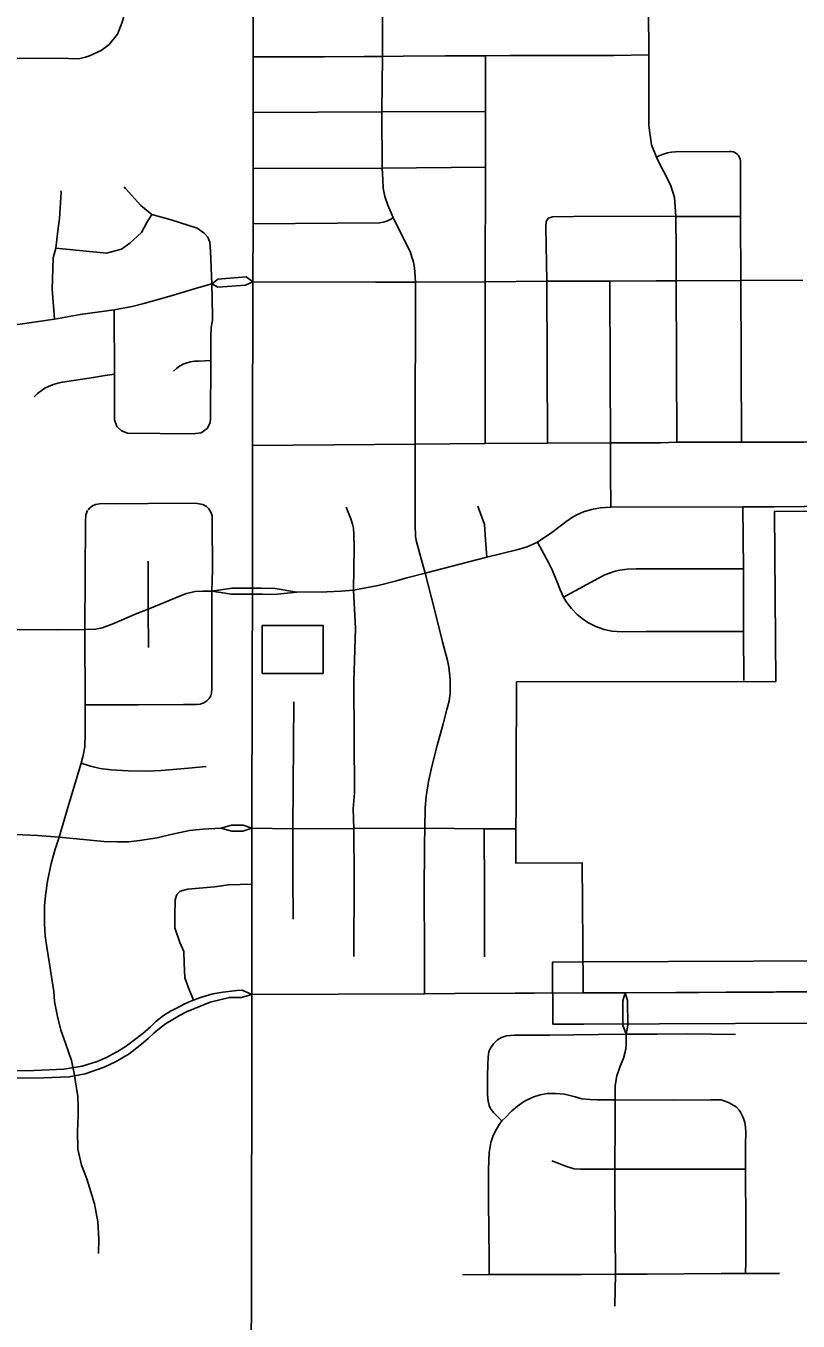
# Model space of a CAD drawing. Extents: x -1403959 to 81668, y -1400582 to 11018.
# Drawn here: x 7946.6 to 8018.8, y 8493.8 to 8614.9 of the extents above; entities that cross this region are included whole.
import ezdxf

# ---------------------------------------------------------------- set-up
doc = ezdxf.new("R2010")
doc.units = 0
for name, color, linetype in [('tdCiCoBndryTxt', 7, 'Continuous'), ('tdCiRRCL', 7, 'Continuous'), ('tdCiSectLine', 7, 'Continuous'), ('tdCiSectNmbr', 7, 'Continuous'), ('tdCiSectTwpRng', 7, 'Continuous')]:
    doc.layers.add(name, color=color, linetype=linetype)

msp = doc.modelspace()

# ---------------------------------------------------------------- linework, layer by layer
at = {"layer": 'tdCiCoBndryTxt'}
for points in [[(7998.78, 8524.49), (8002.64, 8524.51), (8016.47, 8524.56)], [(8016.47, 8524.56), (8016.53, 8524.56), (8065.35, 8524.76)]]:
    msp.add_lwpolyline(points, dxfattribs=at)
at = {"layer": 'tdCiRRCL'}
msp.add_lwpolyline([(8040.81, 8569.59), (8016.63, 8569.5), (8016.74, 8553.6), (7992.5, 8553.56), (7992.43, 8536.62), (7998.64, 8536.65), (7998.71, 8525.2), (7998.74, 8524.49), (8002.69, 8524.51), (8016.82, 8524.6), (8041.1, 8524.66)], dxfattribs=at)
msp.add_lwpolyline([(7968.72, 8554.35), (7971.65, 8554.36), (7974.4, 8554.36), (7974.4, 8558.84), (7968.72, 8558.84), (7968.72, 8556.9)], close=True, dxfattribs=at)
at = {"layer": 'tdCiSectLine'}
msp.add_lwpolyline([(8062.46, 8521.85), (7998.79, 8521.59), (7995.89, 8521.58), (7995.86, 8527.38), (7998.76, 8527.39), (8062.43, 8527.65)], dxfattribs=at)
at = {"layer": 'tdCiSectNmbr'}
for points in [[(7967.73, 8524.35), (7967.75, 8539.88), (7967.77, 8553.6), (7967.77, 8554.88), (7967.79, 8561.76), (7967.79, 8562.04), (7967.79, 8562.32), (7967.81, 8572.38), (7967.79, 8575.65), (7967.82, 8590.97), (7967.87, 8596.39), (7967.88, 8601.56), (7967.87, 8606.79), (7967.87, 8611.97), (7967.87, 8616.78)], [(7967.6, 8452.12), (7967.62, 8459.98), (7967.66, 8481.34), (7967.68, 8489.3), (7967.68, 8492.77), (7967.7, 8494.48), (7967.73, 8524.35)], [(7967.73, 8524.35), (7983.9, 8524.42), (7986.68, 8524.44), (7992.38, 8524.46)]]:
    msp.add_lwpolyline(points, dxfattribs=at)
at = {"layer": 'tdCiSectTwpRng'}
for points in [[(7944.14, 8611.83), (7947.69, 8611.85), (7950.58, 8611.83), (7951.54, 8611.81), (7952.18, 8611.94), (7952.56, 8612.08), (7953.66, 8612.58), (7954.41, 8613.15), (7955.18, 8614.11), (7955.57, 8615.13), (7955.73, 8615.64), (7955.82, 8616.71), (7955.82, 8620.75)], [(7983.01, 8572.97), (7983.01, 8575.79), (7983.06, 8590.88), (7983.06, 8590.93), (7982.99, 8591.93), (7982.92, 8592.49), (7982.82, 8592.92), (7982.69, 8593.27), (7982.57, 8593.71), (7981.02, 8596.83), (7980.96, 8596.96), (7980.46, 8598.12), (7980.19, 8598.94), (7980.03, 8599.72), (7979.98, 8600.52), (7979.94, 8601.59), (7979.89, 8606.84), (7979.96, 8611.98), (7979.96, 8612.03), (7980, 8620.75)], [(8007.47, 8575.98), (8007.42, 8591.02), (8007.42, 8591.06), (8007.42, 8593.88), (8007.39, 8597.07), (8007.27, 8598.85), (8006.88, 8600.03), (8005.61, 8602.5), (8005.57, 8602.6), (8005.12, 8603.77), (8004.86, 8605.57), (8004.88, 8612.16), (8004.81, 8620.83)], [(7967.87, 8611.97), (7971.06, 8611.99), (7974.55, 8611.99), (7978.25, 8612.03), (7979.96, 8612.03), (7981.88, 8612.04), (7985.83, 8612.08), (7989.13, 8612.08), (7989.6, 8612.09), (7991.87, 8612.1), (7997.64, 8612.1), (8001.59, 8612.12), (8004.88, 8612.16)], [(7989.55, 8575.84), (7989.55, 8590.93), (7989.55, 8590.97), (7989.6, 8601.66), (7989.59, 8606.87), (7989.6, 8612.02)], [(7967.87, 8606.79), (7979.89, 8606.84), (7989.59, 8606.87)], [(8005.57, 8602.6), (8005.9, 8602.77), (8006.25, 8602.9), (8006.61, 8603.01), (8006.98, 8603.08), (8007.35, 8603.11), (8012.41, 8603.13), (8012.6, 8603.13), (8012.79, 8603.09), (8012.96, 8603.01), (8013.12, 8602.9), (8013.25, 8602.76)], [(8013.25, 8602.76), (8013.29, 8602.69)], [(8013.53, 8575.98), (8013.46, 8591.07), (8013.46, 8591.09), (8013.44, 8597.07), (8013.43, 8601.51), (8013.43, 8602.22), (8013.4, 8602.41), (8013.34, 8602.59), (8013.29, 8602.69)], [(7967.88, 8601.56), (7979.94, 8601.59), (7989.6, 8601.66)], [(7949.4, 8594.11), (7949.6, 8595.72), (7949.74, 8596.86), (7949.9, 8599.31)], [(7949.9, 8599.31), (7949.87, 8599.47)], [(7955.79, 8599.83), (7955.93, 8599.68)], [(7955.93, 8599.68), (7957.37, 8598.1), (7958.39, 8597.26)], [(7949.3, 8587.47), (7949.08, 8590.27), (7949.16, 8593.19), (7949.4, 8594.11), (7954.14, 8593.62), (7955.56, 8594.02), (7956.34, 8594.56), (7957.43, 8595.58), (7957.93, 8596.5), (7958.39, 8597.26), (7960.21, 8596.76), (7962.62, 8595.96), (7963.27, 8595.5), (7963.61, 8595.14), (7963.81, 8594.67), (7963.89, 8593.83), (7964, 8590.76)], [(7967.87, 8596.39), (7979.68, 8596.46), (7980.02, 8596.53), (7980.35, 8596.64), (7980.67, 8596.78), (7980.95, 8596.95)], [(7980.95, 8596.95), (7980.96, 8596.96)], [(7995.38, 8575.88), (7995.33, 8590.99), (7995.33, 8591.01), (7995.24, 8596.06), (7995.27, 8596.58), (7995.45, 8596.92)], [(7995.45, 8596.92), (7995.87, 8597.04), (7997.85, 8597.05), (8005.85, 8597.09), (8007.39, 8597.07), (8013.44, 8597.07)], [(7964, 8590.76), (7964.57, 8590.45), (7967.16, 8590.65), (7967.82, 8590.97)], [(7967.82, 8590.97), (7967.2, 8591.42), (7964.55, 8591.21), (7964.02, 8590.78)], [(7967.82, 8590.97), (7979.3, 8590.92), (7983.06, 8590.93), (7989.55, 8590.97), (7995.33, 8591.01), (8000.08, 8591.02)], [(8000.08, 8591.02), (8001.21, 8591.02), (8005.54, 8591.05)], [(8001.25, 8582.41), (8001.21, 8591.02)], [(8005.54, 8591.05), (8007.42, 8591.06), (8013.46, 8591.09), (8019.27, 8591.12)], [(7949.3, 8587.47), (7951.7, 8587.89), (7954.87, 8588.35), (7956.55, 8588.66), (7957.65, 8588.92), (7959.99, 8589.59), (7962.78, 8590.41)], [(7962.78, 8590.41), (7964, 8590.76)], [(7963.55, 8577.25), (7963.83, 8577.77), (7963.86, 8578.19), (7963.91, 8583.59), (7963.91, 8584.52), (7963.91, 8585.83), (7963.95, 8586.68), (7964.05, 8587.38), (7964.05, 8587.81), (7964, 8590.76)], [(7920.15, 8576.45), (7920.72, 8576.97), (7923.65, 8579.83), (7928.81, 8584.93), (7929.97, 8586.02), (7930.3, 8586.25), (7930.65, 8586.46), (7931.01, 8586.63), (7931.38, 8586.77), (7931.77, 8586.88), (7932.17, 8586.95), (7932.92, 8586.98), (7933.67, 8586.99), (7934.43, 8586.97), (7934.92, 8586.96), (7936.71, 8586.93), (7938.99, 8586.92), (7941.27, 8586.94), (7942.25, 8586.96), (7943.16, 8586.97), (7945.29, 8586.97), (7946.08, 8586.99), (7949.3, 8587.47)], [(7955.55, 8577.02), (7955.13, 8577.42), (7954.89, 8578.06), (7954.91, 8580.46), (7954.89, 8582.32), (7954.89, 8585.03), (7954.88, 8585.48), (7954.87, 8588.35)], [(7960.43, 8582.6), (7960.69, 8582.85), (7960.99, 8583.07), (7961.31, 8583.25), (7961.65, 8583.39), (7962, 8583.49), (7962.37, 8583.54), (7962.74, 8583.55), (7963.91, 8583.59)], [(7947.37, 8580.21), (7947.69, 8580.51), (7948.03, 8580.78), (7948.39, 8581.01), (7948.78, 8581.21), (7949.18, 8581.37), (7949.59, 8581.5), (7950.02, 8581.58), (7952.73, 8581.99), (7954.01, 8582.19), (7954.89, 8582.32)], [(8001.3, 8569.88), (8001.27, 8573.16), (8001.27, 8575.91), (8001.25, 8582.41)], [(7955.55, 8577.02), (7956.11, 8576.82), (7962.21, 8576.76), (7962.99, 8576.83), (7963.55, 8577.25)], [(7967.79, 8575.65), (7983.01, 8575.79), (7989.55, 8575.84), (7995.38, 8575.88), (8001.27, 8575.91), (8005.96, 8575.91), (8007.47, 8575.98), (8013.53, 8575.98), (8018.4, 8575.96)], [(8018.4, 8575.96), (8019.32, 8575.96), (8030.58, 8576.02), (8034.55, 8576.06)], [(7983.9, 8524.42), (7983.88, 8528.65), (7983.87, 8533.68), (7983.9, 8538.41), (7983.92, 8539.9), (7983.95, 8541.78), (7984.03, 8542.87), (7984.25, 8544.27), (7984.58, 8545.66), (7985.08, 8547.62), (7985.64, 8549.66), (7985.99, 8550.98), (7986.18, 8551.75), (7986.23, 8552.05), (7986.28, 8552.44), (7986.29, 8552.89), (7986.28, 8553.8), (7986.24, 8554.37), (7986.17, 8554.93), (7986.04, 8555.55), (7985.57, 8557.31), (7984.81, 8560.33), (7983.95, 8563.73), (7983.12, 8566.79), (7983.05, 8567.2), (7983.02, 8568.24), (7983.01, 8572.97)], [(7952.44, 8569.65), (7952.57, 8569.8), (7952.83, 8570.03), (7953.11, 8570.16), (7953.68, 8570.24), (7955.03, 8570.22), (7958.09, 8570.23), (7961.56, 8570.26), (7962.64, 8570.24), (7963.15, 8570.13), (7963.49, 8569.97), (7963.72, 8569.75)], [(7953.39, 8500.18), (7953.44, 8501.48), (7953.35, 8503.09), (7953.03, 8504.79), (7952.3, 8507.11), (7951.81, 8508.41), (7951.47, 8509.89), (7951.43, 8511.54), (7951.49, 8513.04), (7951.51, 8513.87), (7951.47, 8514.83), (7951.11, 8516.96), (7950.87, 8518.18), (7950.3, 8519.8), (7949.87, 8521.03), (7949.56, 8522.3), (7949.3, 8523.71), (7949.22, 8524.63), (7948.83, 8527.22), (7948.56, 8528.76), (7948.41, 8529.82), (7948.35, 8530.94), (7948.34, 8532.06), (7948.36, 8532.64), (7948.45, 8533.59), (7948.63, 8534.93), (7948.98, 8536.6), (7949.36, 8537.93), (7949.73, 8539.04), (7950.63, 8542.13), (7951.78, 8545.98), (7951.98, 8546.69), (7952.13, 8547.51), (7952.15, 8548.71), (7952.14, 8551.41), (7952.13, 8558.46), (7952.2, 8568.57), (7952.23, 8569.18), (7952.38, 8569.59)], [(7963.53, 8551.78), (7963.74, 8552), (7963.9, 8552.27), (7963.98, 8552.54), (7964.01, 8552.9), (7964.01, 8556.57), (7964, 8562.06), (7964.05, 8564.04), (7964.04, 8568.6), (7964.02, 8569.08), (7963.92, 8569.43), (7963.72, 8569.75)], [(7977.22, 8541.7), (7977.35, 8543.19), (7977.28, 8553.58), (7977.42, 8558.58), (7977.26, 8562.15), (7977.3, 8566.15), (7977.28, 8567.38), (7977.24, 8567.93), (7977.15, 8568.31), (7976.99, 8568.81), (7976.55, 8569.88)], [(7989.72, 8565.22), (7989.58, 8566.85), (7989.49, 8568.28), (7988.86, 8570)], [(7992.52, 8565.91), (7993.5, 8566.19), (7994.04, 8566.43), (7994.47, 8566.62), (7995.8, 8567.54), (7997.12, 8568.52), (7997.74, 8568.95), (7998.21, 8569.21), (7998.76, 8569.46), (7999.49, 8569.69), (8000.35, 8569.84), (8001.3, 8569.88), (8013.67, 8569.92), (8016.63, 8569.92), (8019.39, 8569.96), (8034.93, 8570.07), (8040.88, 8570.12)], [(8013.75, 8553.69), (8013.73, 8558.28), (8013.71, 8564.14), (8013.67, 8569.92)], [(7994.47, 8566.62), (7995.53, 8564.66), (7995.84, 8564.05), (7996.06, 8563.52), (7996.33, 8562.82), (7996.57, 8562.18), (7996.9, 8561.48), (7997.18, 8561.03), (7997.63, 8560.43), (7998.17, 8559.87), (7998.63, 8559.49), (7999.16, 8559.13), (7999.92, 8558.75), (8000.7, 8558.47), (8001.42, 8558.32), (8002.36, 8558.25), (8004.62, 8558.26), (8013.67, 8558.28)], [(7982.24, 8563.28), (7983.95, 8563.73), (7989.72, 8565.22), (7992.52, 8565.91), (7992.52, 8565.91)], [(7958.08, 8556.79), (7958.06, 8560.35), (7958.05, 8564.85)], [(7971.96, 8561.95), (7974.76, 8561.99), (7976.11, 8562.05), (7977.26, 8562.15), (7978.05, 8562.28), (7979.57, 8562.58), (7981.27, 8563.02), (7982.24, 8563.28)], [(7996.9, 8561.48), (8000.16, 8563.26), (8000.74, 8563.56), (8001.19, 8563.74), (8001.73, 8563.91), (8002.17, 8564.01), (8002.85, 8564.1), (8003.68, 8564.13), (8013.71, 8564.14)], [(7945.56, 8558.46), (7949.47, 8558.43), (7952.13, 8558.46), (7953.13, 8558.48), (7953.74, 8558.63), (7954.25, 8558.79), (7954.69, 8558.97), (7955.56, 8559.34), (7956.99, 8559.95), (7958.06, 8560.35), (7961.07, 8561.61), (7961.62, 8561.83), (7962.45, 8562), (7963.12, 8562.06), (7964, 8562.06)], [(7967.79, 8562.32), (7965.9, 8562.34), (7964, 8562.06)], [(7964, 8562.06), (7965.25, 8561.85), (7965.8, 8561.77), (7967.02, 8561.77), (7967.79, 8561.76)], [(7971.96, 8561.95), (7969.92, 8562.29), (7968.63, 8562.31), (7967.79, 8562.32)], [(7967.79, 8561.76), (7968.75, 8561.75), (7969.83, 8561.73), (7971.96, 8561.95)], [(7971.96, 8561.95), (7971.96, 8561.95)], [(7952.14, 8551.41), (7957.1, 8551.43), (7961.35, 8551.45), (7962.56, 8551.44), (7962.9, 8551.48), (7963.26, 8551.6), (7963.53, 8551.78)], [(7971.6, 8531.38), (7971.57, 8535.41), (7971.59, 8539.84), (7971.6, 8543.86), (7971.67, 8551.71)], [(7951.78, 8545.98), (7952.65, 8545.69), (7953.56, 8545.47), (7954.58, 8545.35), (7956.16, 8545.26), (7957.97, 8545.23), (7959.26, 8545.28), (7961.81, 8545.5), (7963.46, 8545.66)], [(7977.28, 8527.91), (7977.3, 8535.24), (7977.28, 8539.86), (7977.22, 8541.7)], [(7967.75, 8539.88), (7966.94, 8540.17), (7965.85, 8540.16), (7964.84, 8539.9)], [(7945.62, 8539.29), (7947.71, 8539.22), (7949.73, 8539.04), (7952.31, 8538.81), (7953.9, 8538.65), (7955.16, 8538.61), (7956.23, 8538.62), (7957.23, 8538.74), (7958.9, 8539), (7960.17, 8539.29), (7961.91, 8539.69), (7963.17, 8539.81), (7964.84, 8539.9)], [(7964.84, 8539.9), (7965.86, 8539.61), (7966.91, 8539.63), (7967.75, 8539.88)], [(7967.75, 8539.88), (7971.59, 8539.84), (7977.28, 8539.86), (7983.92, 8539.9), (7989.48, 8539.82), (7992.43, 8539.82)], [(7989.49, 8527.87), (7989.49, 8534.14), (7989.48, 8539.82)], [(7992.43, 8539.82), (7992.44, 8539.82)], [(7962.3, 8523.82), (7961.83, 8524.98), (7961.48, 8525.92), (7961.42, 8527.27), (7961.39, 8528.37), (7961, 8529.21), (7960.54, 8530.58), (7960.53, 8531.72), (7960.56, 8533.19), (7960.73, 8533.68), (7961.04, 8534), (7961.77, 8534.19), (7964.25, 8534.41), (7965.55, 8534.6), (7967.74, 8534.66)], [(7967.73, 8524.35), (7966.83, 8524.76), (7966.35, 8524.73), (7965.83, 8524.67), (7965.04, 8524.57), (7964.08, 8524.4), (7962.93, 8524.06), (7962.05, 8523.73), (7961.53, 8523.51), (7960.83, 8523.15), (7960.14, 8522.8), (7959.49, 8522.39), (7958.76, 8521.84), (7958.25, 8521.33), (7957.56, 8520.72), (7956.63, 8520.01), (7955.88, 8519.46), (7955.17, 8519.02), (7954.71, 8518.77), (7954.22, 8518.49), (7953.29, 8518.09), (7951.86, 8517.64), (7950.17, 8517.37), (7947.39, 8517.24), (7944.7, 8517.2)], [(7944.78, 8516.54), (7948.25, 8516.56), (7950.66, 8516.65), (7952.14, 8516.94), (7953.93, 8517.56), (7955.06, 8518.08), (7956.26, 8518.81), (7957.26, 8519.57), (7958.06, 8520.23), (7958.58, 8520.74), (7959.1, 8521.17), (7959.68, 8521.61), (7960.36, 8522.02), (7960.97, 8522.38), (7961.64, 8522.74), (7962.31, 8523.02), (7963.85, 8523.62), (7965.65, 8524.08), (7966.78, 8524.07), (7967.73, 8524.35)], [(7992.38, 8524.46), (7993.51, 8524.47), (7994.14, 8524.47), (7998.78, 8524.49)], [(8002.64, 8524.49), (8002.44, 8523.77), (8002.44, 8521.47), (8002.76, 8520.64)], [(8002.64, 8524.49), (8002.64, 8524.51)], [(8002.76, 8520.64), (8002.91, 8521.48), (8002.88, 8523.78), (8002.64, 8524.49)], [(7991.17, 8520.37), (7991.57, 8520.5), (7992.3, 8520.55), (7995.59, 8520.56), (8000.14, 8520.61), (8002.76, 8520.64), (8005.65, 8520.63), (8008.48, 8520.66), (8012.96, 8520.62)], [(8001.68, 8508), (8001.68, 8508.01), (8001.72, 8512.42), (8001.72, 8514.51), (8001.72, 8515.85), (8001.87, 8516.74), (8002.15, 8517.57), (8002.5, 8518.39), (8002.72, 8519.24), (8002.76, 8519.68), (8002.76, 8520.6)], [(8002.76, 8520.6), (8002.76, 8520.64)], [(7989.95, 8498.18), (7989.93, 8499.7), (7989.87, 8504.96), (7989.88, 8508.03), (7989.92, 8509.57), (7990.1, 8510.51), (7990.28, 8511.08), (7990.53, 8511.6), (7990.9, 8512.22), (7991.13, 8512.55), (7990.35, 8513.33), (7990.06, 8513.69), (7989.94, 8513.96), (7989.83, 8514.38), (7989.78, 8514.97), (7989.79, 8516.73), (7989.82, 8517.82), (7989.84, 8518.49), (7989.9, 8519.01), (7990.05, 8519.33), (7990.34, 8519.75), (7990.72, 8520.11), (7991.1, 8520.33)], [(7991.1, 8520.33), (7991.17, 8520.37)], [(7991.13, 8512.55), (7991.4, 8512.8), (7992.07, 8513.48), (7992.58, 8513.92), (7993.14, 8514.32), (7993.43, 8514.48), (7994.11, 8514.78), (7994.7, 8514.98), (7995.36, 8515.09), (7996.13, 8515.1), (7996.97, 8515.02), (7997.98, 8514.77), (7998.6, 8514.61), (7999.38, 8514.55), (8000.03, 8514.5), (8001.72, 8514.51), (8007.21, 8514.48), (8010.66, 8514.51), (8011.64, 8514.5), (8012.32, 8514.26), (8013.03, 8513.84), (8013.3, 8513.54)], [(8013.92, 8498.35), (8013.93, 8499.3), (8013.93, 8502.72), (8013.9, 8508.03), (8013.92, 8508.9), (8013.92, 8510.31), (8013.93, 8511.49), (8013.92, 8511.95), (8013.85, 8512.38), (8013.7, 8512.86), (8013.45, 8513.36), (8013.3, 8513.54)], [(7995.81, 8508.79), (7995.88, 8508.76)], [(7995.88, 8508.76), (7997.16, 8508.27), (7997.88, 8508.07), (7998.48, 8508.03), (8001.68, 8508.01), (8005.64, 8508.04), (8013.9, 8508.03)], [(8001.7, 8495.31), (8001.74, 8498.2), (8001.7, 8506.17), (8001.68, 8508)], [(7953.39, 8500.16), (7953.39, 8500.18)], [(7953.39, 8500.15), (7953.39, 8500.16)], [(7987.44, 8498.16), (7989.95, 8498.18), (7998.56, 8498.19), (8001.74, 8498.2), (8004.71, 8498.22), (8011.63, 8498.26), (8013.92, 8498.28), (8016.96, 8498.27)], [(8016.96, 8498.27), (8017.08, 8498.27)], [(8001.7, 8495.22), (8001.7, 8495.31)]]:
    msp.add_lwpolyline(points, dxfattribs=at)

doc.saveas('drawing.dxf')
